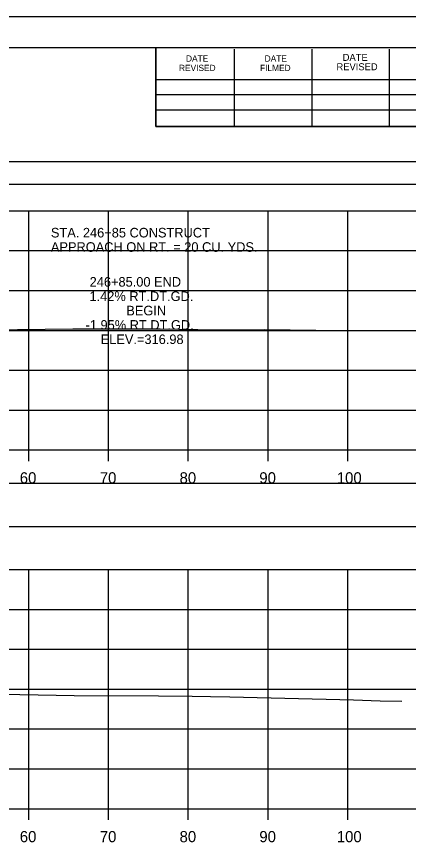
# Model space of a CAD drawing. Extents: x 1376273 to 1384221, y 378927 to 384592.
# Drawn here: x 1380616.3 to 1380665.4, y 380648.3 to 380751.8 of the extents above; entities that cross this region are included whole.
import ezdxf

# ---------------------------------------------------------------- set-up
doc = ezdxf.new("R2010")
doc.units = 0
for name, color, linetype in [('R_Axis', 7, 'Continuous'), ('R_Axis Annot', 7, 'Continuous'), ('R_Border', 7, 'Continuous'), ('R_Exist Surface', 7, 'Continuous'), ('R_Grid', 7, 'Continuous'), ('R_No Plot', 7, 'Continuous'), ('R_Xsect Elev', 7, 'Continuous')]:
    doc.layers.add(name, color=color, linetype=linetype)

msp = doc.modelspace()

# ---------------------------------------------------------------- linework, layer by layer
at = {"layer": 'R_Axis'}
for p, q in [((1380407.84, 380697.49), (1380707.84, 380697.49)), ((1380617.84, 380696.09), (1380617.84, 380697.49)), ((1380627.84, 380696.09), (1380627.84, 380697.49)), ((1380637.84, 380696.09), (1380637.84, 380697.49)), ((1380647.84, 380696.09), (1380647.84, 380697.49)), ((1380657.84, 380696.09), (1380657.84, 380697.49)), ((1380407.84, 380652.49), (1380707.84, 380652.49)), ((1380617.84, 380651.09), (1380617.84, 380652.49)), ((1380627.84, 380651.09), (1380627.84, 380652.49)), ((1380637.84, 380651.09), (1380637.84, 380652.49)), ((1380647.84, 380651.09), (1380647.84, 380652.49)), ((1380657.84, 380651.09), (1380657.84, 380652.49))]:
    msp.add_line(p, q, dxfattribs=at)
at = {"layer": 'R_Axis Annot'}
for points in [[(1380407.69, 380730.82), (1380709.5, 380730.82), (1380709.5, 380733.63), (1380407.69, 380733.63)], [(1380407.27, 380687.87), (1380708.96, 380687.87), (1380708.96, 380693.28), (1380407.27, 380693.28)]]:
    msp.add_lwpolyline(points, close=True, dxfattribs=at)
at = {"layer": 'R_Border'}
for p, q in [((1380399.84, 380747.95), (1380716.02, 380747.95)), ((1380633.76, 380738.07), (1380633.76, 380747.95)), ((1380643.62, 380738.07), (1380643.62, 380747.75)), ((1380653.38, 380738.07), (1380653.38, 380747.75)), ((1380663.06, 380738.07), (1380663.06, 380747.75)), ((1380633.76, 380743.93), (1380672.92, 380743.93)), ((1380633.76, 380742.07), (1380672.92, 380742.07)), ((1380633.76, 380738.07), (1380633.76, 380740.13)), ((1380633.76, 380740.13), (1380672.92, 380740.13)), ((1380716.02, 380738.07), (1380633.76, 380738.07))]:
    msp.add_line(p, q, dxfattribs=at)
at = {"layer": 'R_Exist Surface'}
for points in [[(1380612.91, 380712.57), (1380623.35, 380712.66), (1380634.33, 380712.66), (1380641.39, 380712.57), (1380642.48, 380712.55), (1380647.38, 380712.59), (1380653.83, 380712.51)], [(1380612.19, 380666.89), (1380623.53, 380666.71), (1380634.13, 380666.66), (1380638.33, 380666.59), (1380640.64, 380666.58), (1380643.07, 380666.54), (1380658.54, 380666.13), (1380661.9, 380666.04), (1380664.63, 380665.98)]]:
    msp.add_lwpolyline(points, dxfattribs=at)
at = {"layer": 'R_Grid'}
for p, q in [((1380407.84, 380727.49), (1380707.84, 380727.49)), ((1380617.84, 380697.49), (1380617.84, 380727.49)), ((1380627.84, 380697.49), (1380627.84, 380727.49)), ((1380637.84, 380697.49), (1380637.84, 380727.49)), ((1380647.84, 380697.49), (1380647.84, 380727.49)), ((1380657.84, 380697.49), (1380657.84, 380727.49)), ((1380407.84, 380722.49), (1380707.84, 380722.49)), ((1380407.84, 380717.49), (1380707.84, 380717.49)), ((1380407.84, 380712.49), (1380707.84, 380712.49)), ((1380407.84, 380707.49), (1380707.84, 380707.49)), ((1380407.84, 380702.49), (1380707.84, 380702.49)), ((1380407.84, 380697.49), (1380707.84, 380697.49)), ((1380407.84, 380682.49), (1380707.84, 380682.49)), ((1380617.84, 380652.49), (1380617.84, 380682.49)), ((1380627.84, 380652.49), (1380627.84, 380682.49)), ((1380637.84, 380652.49), (1380637.84, 380682.49)), ((1380647.84, 380652.49), (1380647.84, 380682.49)), ((1380657.84, 380652.49), (1380657.84, 380682.49)), ((1380407.84, 380677.49), (1380707.84, 380677.49)), ((1380407.84, 380672.49), (1380707.84, 380672.49)), ((1380407.84, 380667.49), (1380707.84, 380667.49)), ((1380407.84, 380662.49), (1380707.84, 380662.49)), ((1380407.84, 380657.49), (1380707.84, 380657.49)), ((1380407.84, 380652.49), (1380707.84, 380652.49))]:
    msp.add_line(p, q, dxfattribs=at)
at = {"layer": 'R_No Plot'}
msp.add_line((1380387.44, 380751.85), (1380720.77, 380751.85), dxfattribs=at)
for points in [[(1380387.43, 380751.85), (1380720.77, 380751.85), (1380720.77, 380538.51), (1380387.43, 380538.51)], [(1380633.76, 380747.95), (1380633.76, 380738.07), (1380669.49, 380738.07), (1380669.49, 380735.15), (1380692.69, 380735.15), (1380692.69, 380710.82), (1380716.02, 380710.82), (1380716.02, 380542.49), (1380399.84, 380542.49), (1380399.84, 380747.95)]]:
    msp.add_lwpolyline(points, close=True, dxfattribs=at)

# ---------------------------------------------------------------- texts
at = {"layer": 'R_Axis Annot'}
for s, height, p in [('STA. 246+85 CONSTRUCT ', 1.2, (1380620.62, 380724.14)), ('APPROACH ON RT. = 20 CU. YDS.', 1.2, (1380620.62, 380722.34)), ('60', 1.4, (1380616.72, 380693.29)), ('70', 1.4, (1380626.75, 380693.29)), ('80', 1.4, (1380636.75, 380693.29)), ('90', 1.4, (1380646.75, 380693.29)), ('100', 1.4, (1380656.46, 380693.29)), ('60', 1.4, (1380616.72, 380648.29)), ('70', 1.4, (1380626.75, 380648.29)), ('80', 1.4, (1380636.75, 380648.29)), ('90', 1.4, (1380646.75, 380648.29)), ('100', 1.4, (1380656.46, 380648.29))]:
    msp.add_text(s, height=height, dxfattribs=at).set_placement(p)
at = {"layer": 'R_Border'}
for s, height, p in [('DATE', 0.782, (1380637.56, 380746.19)), ('DATE', 0.782, (1380647.42, 380746.19)), ('DATE', 0.879, (1380657.2, 380746.29)), ('REVISED', 0.782, (1380636.68, 380745.01)), ('FILMED', 0.782, (1380646.84, 380745.01)), ('REVISED', 0.879, (1380656.42, 380745.11))]:
    msp.add_text(s, height=height, rotation=360, dxfattribs=at).set_placement(p)
at = {"layer": 'R_Xsect Elev'}
for s, p in [('246+85.00 END', (1380625.48, 380717.97)), ('1.42% RT.DT.GD.', (1380625.46, 380716.17)), ('BEGIN', (1380630.07, 380714.37)), ('-1.95% RT.DT.GD.', (1380624.97, 380712.57)), ('ELEV.=316.98', (1380626.86, 380710.77))]:
    msp.add_text(s, height=1.2, rotation=360, dxfattribs=at).set_placement(p)

doc.saveas('drawing.dxf')
